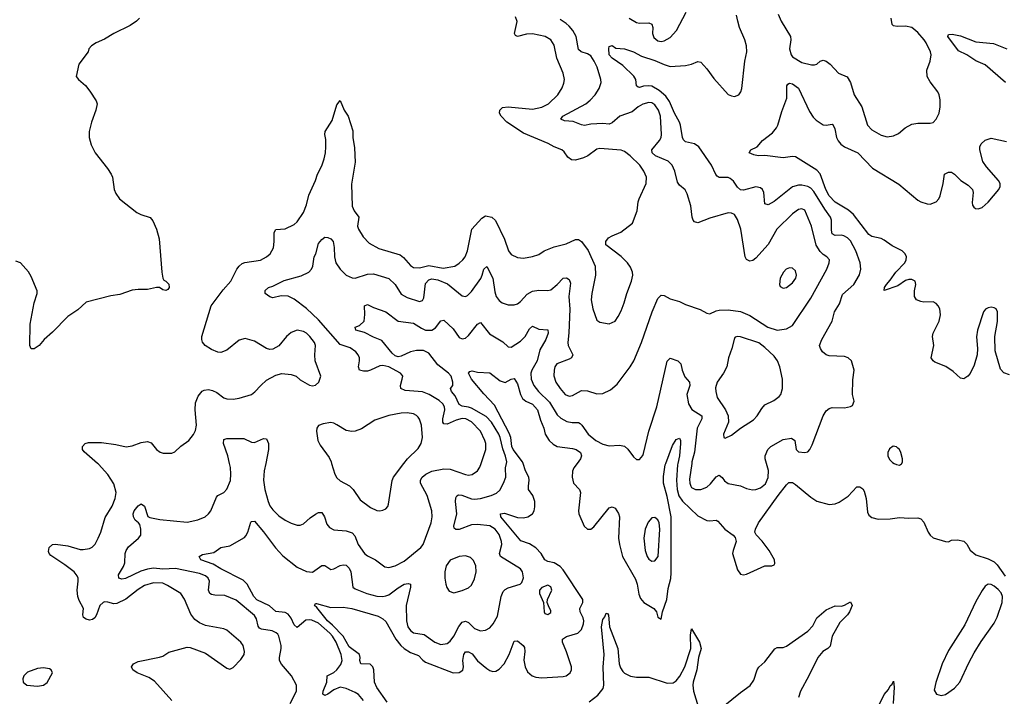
# Model space of a CAD drawing. Header units: inches. Extents: x 1771504 to 1971212, y 471788 to 643615.
# Tile 407 of 587: x 1842634 to 1849076, y 598477 to 602901. Entities that reach past the tile are written whole.
import ezdxf

# ---------------------------------------------------------------- set-up
doc = ezdxf.new("R2010")
doc.units = ezdxf.units.IN
doc.header["$MEASUREMENT"] = 0
doc.layers.add('B8549', color=7, linetype='Continuous')
doc.layers.add('B8640', color=7, linetype='Continuous')

msp = doc.modelspace()

# ---------------------------------------------------------------- linework, layer by layer
at = {"layer": 'B8549', "color": 5}
for points, elevation in [([(1843629.6, 598450), (1843515.9, 598575.9), (1843480.2, 598600.2), (1843403.7, 598630), (1843374.5, 598650), (1843365.1, 598670), (1843379.3, 598690), (1843410, 598703.7), (1843550, 598731.7), (1843570, 598739.5), (1843610, 598765.3), (1843730, 598797.1), (1843750, 598794.9), (1843850, 598758.4), (1843990, 598660.7), (1844010, 598654), (1844030, 598664.9), (1844082, 598718), (1844102, 598750), (1844106, 598770), (1844096, 598810), (1844081.8, 598830), (1843990, 598909.6), (1843970, 598918.7), (1843850, 598938.7), (1843810, 598956.9), (1843779.8, 598979.8), (1843754.4, 599014.4), (1843712.7, 599112.7), (1843688.3, 599148.3), (1843601.8, 599201.8), (1843570, 599215.7), (1843510, 599218.5), (1843450, 599201.6), (1843410, 599176.1), (1843328.8, 599111.2), (1843270, 599082.7), (1843250, 599082.4), (1843210, 599093.3), (1843190, 599094.1), (1843180.3, 599090), (1843158.6, 599070), (1843136.8, 599010), (1843124.9, 598990), (1843110, 598978.2), (1843090, 598975.3), (1843070, 598980.4), (1843052.7, 598992.7), (1843048, 599010), (1843050.9, 599050), (1843022.6, 599102.6), (1843014.3, 599130), (1843010.6, 599170), (1843017.1, 599230), (1843016.2, 599250), (1843010, 599265.1), (1842989.8, 599290), (1842930, 599337.4), (1842838, 599398), (1842827, 599410), (1842823.9, 599423.9), (1842827.6, 599450), (1842849.3, 599470), (1842868.6, 599471.4), (1842950, 599461.2), (1843030, 599437.3), (1843050, 599436.5), (1843090, 599444), (1843107.5, 599452.5), (1843128.5, 599471.5), (1843147.8, 599510), (1843164.7, 599550), (1843193.7, 599646.3), (1843239.6, 599720.4), (1843259.2, 599770), (1843265.6, 599810), (1843250, 599865.1), (1843210, 599926), (1843150, 599995.1), (1843144.2, 600000)], 480), ([(1844403.1, 598430), (1844445.7, 598510), (1844446.3, 598550), (1844411.7, 598611.7), (1844346.8, 598686.8), (1844334.8, 598710), (1844333.1, 598730), (1844345.6, 598790), (1844344.8, 598810), (1844330.7, 598870), (1844322.7, 598882.7), (1844312.8, 598892.8), (1844285.3, 598905.3), (1844215.4, 598915.4), (1844203.2, 598923.2), (1844195.3, 598935.3), (1844183.7, 598983.7), (1844170, 599004.5), (1844050, 599105), (1843975.6, 599135.6), (1843910, 599139.1), (1843890, 599142.5), (1843877.4, 599150), (1843869.1, 599170), (1843875.6, 599230), (1843867.9, 599250), (1843850, 599265), (1843810, 599279.4), (1843653, 599313), (1843570, 599308.5), (1843510, 599314.1), (1843470, 599308.6), (1843425.8, 599294.2), (1843326, 599246), (1843302, 599242), (1843282, 599250), (1843280.7, 599270), (1843313.5, 599326.5), (1843321.8, 599350), (1843324, 599410), (1843329.9, 599430), (1843346.5, 599453.5), (1843412.1, 599510), (1843426.8, 599530), (1843427.4, 599570), (1843419.8, 599599.8), (1843412.1, 599612.1), (1843389.4, 599629.4), (1843379.3, 599650), (1843377.4, 599670), (1843382.5, 599690), (1843410, 599722), (1843430, 599734.4), (1843450, 599720.5), (1843473.1, 599653.1), (1843486.3, 599646.3), (1843552, 599632), (1843730, 599615.9), (1843799.3, 599630), (1843847.6, 599650), (1843870, 599668.9), (1843883.8, 599690), (1843921.2, 599778.8), (1843930, 599790.4), (1843970, 599810.4), (1843989.8, 599830.2), (1844013.1, 599886.9), (1844016.5, 599930), (1844012.7, 599972.7), (1844006.8, 600000)], 460), ([(1844883.5, 598450), (1844850, 598489.7), (1844830, 598502.7), (1844770, 598528.1), (1844730, 598536.8), (1844690, 598519.9), (1844650, 598491.8), (1844630, 598483.1), (1844618, 598490), (1844620.2, 598510), (1844643.4, 598570), (1844646.4, 598610), (1844690, 598632.2), (1844710, 598650.2), (1844735.6, 598684.4), (1844744.4, 598710), (1844736.4, 598750), (1844704.1, 598830), (1844681, 598870), (1844663.3, 598890), (1844590, 598954.8), (1844545, 598975), (1844530, 598977.5), (1844506.3, 598973.7), (1844450, 598927), (1844430, 598945.1), (1844410, 598987.1), (1844390, 599013.6), (1844370, 599025), (1844310.5, 599030.5), (1844269, 599069), (1844186.8, 599106.8), (1844165.5, 599130), (1844123, 599210), (1844096.2, 599236.2), (1843950, 599310.8), (1843900.6, 599340.6), (1843818.4, 599370), (1843809.5, 599390.5), (1843830, 599403), (1843903.5, 599416.5), (1843951.2, 599448.8), (1844010, 599461.3), (1844104.4, 599515.6), (1844114.6, 599525.4), (1844126.9, 599550), (1844145.4, 599614.6), (1844150, 599620.7), (1844170, 599622), (1844230, 599551.6), (1844307.7, 599447.7), (1844355.3, 599395.3), (1844450, 599322.2), (1844510, 599292.4), (1844550, 599289), (1844610, 599333.1), (1844630, 599331.6), (1844670, 599305.7), (1844690, 599310.2), (1844730, 599331.1), (1844750, 599335.9), (1844770, 599334.2), (1844790, 599315.6), (1844801.7, 599290), (1844814.4, 599190), (1844830, 599179.6), (1844904.9, 599150), (1844970, 599131.8), (1845010, 599129.5), (1845030, 599133.1), (1845050, 599141.3), (1845110, 599187.1), (1845150, 599210.1), (1845175.1, 599215.1), (1845190, 599210.4), (1845190.2, 599190), (1845163.7, 599070), (1845164.2, 598970), (1845174.4, 598930), (1845190, 598907.4), (1845210, 598891.5), (1845280.9, 598880.9), (1845350.4, 598830), (1845390, 598815.4), (1845430, 598822.3), (1845450, 598836.5), (1845474.7, 598870), (1845506.5, 598933.5), (1845530, 598962.3), (1845550, 598967.8), (1845570, 598959), (1845610, 598920.7), (1845650, 598905.4), (1845682.7, 598910), (1845710, 598924.9), (1845732.1, 598950), (1845759.9, 599000.1), (1845784.4, 599130), (1845798.3, 599161.7), (1845810, 599174.9), (1845830, 599186), (1845908.7, 599210), (1845919.5, 599220.5), (1845929.5, 599250.5), (1845922.9, 599290), (1845911.6, 599310), (1845780.3, 599390), (1845772.6, 599410), (1845789.3, 599470), (1845786.9, 599490), (1845770, 599535.3), (1845745.8, 599570), (1845710, 599590.9), (1845630, 599600.2), (1845590, 599597.2), (1845508.4, 599568.4), (1845487.1, 599567.1), (1845475.8, 599575.8), (1845474.8, 599590), (1845494.7, 599670), (1845484.5, 599750), (1845486.5, 599773.5), (1845493.2, 599786.8), (1845505.9, 599794.1), (1845527, 599793), (1845590, 599768.3), (1845610, 599765), (1845650, 599770.1), (1845719.5, 599790), (1845754.6, 599805.4), (1845775.3, 599824.7), (1845800.2, 599870), (1845814.2, 599910), (1845812.3, 599970), (1845818.3, 600000)], 440), ([(1844244.3, 600000), (1844234.1, 599950), (1844229.4, 599890), (1844237.6, 599830), (1844259.8, 599750), (1844270, 599722.6), (1844290, 599695.6), (1844330, 599657.6), (1844370, 599628.5), (1844410, 599608.5), (1844450, 599595.5), (1844470, 599596.3), (1844490, 599604.9), (1844535.2, 599644.8), (1844570, 599668.5), (1844590, 599678.4), (1844610, 599679.3), (1844628.7, 599650), (1844643, 599603), (1844660.8, 599580.8), (1844690, 599564.9), (1844770, 599559.7), (1844810, 599545.2), (1844826.3, 599526.3), (1844848.2, 599470), (1844890, 599410.3), (1844910, 599395.8), (1844963.1, 599370), (1845024, 599324), (1845050, 599318.2), (1845090, 599329.3), (1845150, 599360.6), (1845258.5, 599450), (1845272.8, 599470), (1845326.8, 599610), (1845333.6, 599650), (1845330.8, 599690), (1845300.4, 599790), (1845257.1, 599870), (1845257.1, 599890), (1845268, 599910), (1845292.3, 599930), (1845330, 599948.8), (1845410, 599963.3), (1845450, 599961.2), (1845550, 599926.2), (1845570, 599923.2), (1845593.4, 599926.6), (1845628.5, 599950), (1845645.3, 599974.7), (1845653.7, 600000)], 460), ([(1845038.3, 598438.3), (1844970, 598534.6), (1844954.9, 598570), (1844951.2, 598650), (1844945.6, 598670), (1844926.6, 598686.6), (1844865.4, 598690), (1844859.1, 598710), (1844861.7, 598730), (1844856.3, 598750), (1844790, 598800.8), (1844750.2, 598870.2), (1844681.8, 598941.8), (1844648.6, 598970), (1844578, 599058), (1844562.9, 599070), (1844570, 599082.8), (1844576.5, 599083.5), (1844670, 599058), (1844750, 599058.9), (1844808, 599052), (1844980.4, 599000.4), (1845010, 598983.7), (1845030, 598964.9), (1845095.5, 598850), (1845127.8, 598810), (1845150, 598790.1), (1845190, 598764), (1845242.7, 598742.7), (1845272.2, 598712.2), (1845290, 598700.7), (1845470, 598630.9), (1845510, 598632.2), (1845532.9, 598647.1), (1845536.8, 598670), (1845533.1, 598710), (1845539.5, 598750), (1845550, 598766.7), (1845570, 598768.6), (1845595, 598755), (1845629.7, 598709.7), (1845690, 598659), (1845710, 598645.8), (1845730, 598639.7), (1845750, 598642.2), (1845770, 598653.2), (1845804.2, 598690), (1845836.5, 598750), (1845870, 598838), (1845890, 598839.5), (1845928.9, 598810), (1845936.6, 598796.6), (1845938.5, 598770), (1845932.9, 598712.9), (1845941.6, 598670), (1845956.7, 598636.7), (1845986.7, 598610), (1846010, 598601.4), (1846050, 598597), (1846190, 598606.8), (1846210, 598611.3), (1846235.4, 598630), (1846244.5, 598650), (1846243.2, 598670), (1846212, 598768), (1846185.7, 598830), (1846184.7, 598850), (1846212.1, 598867.9), (1846284.8, 598890), (1846310, 598913.4), (1846323.1, 598950), (1846324.4, 598970), (1846319.7, 598990), (1846300.2, 599030), (1846299.5, 599050), (1846318.8, 599090), (1846317.7, 599110), (1846190, 599302.8), (1846170, 599324.8), (1846130, 599349.5), (1846090, 599358.5), (1846070, 599368.6), (1846046.5, 599410), (1846010, 599447.9), (1845970, 599473.5), (1845913.2, 599493.2), (1845782.4, 599650), (1845779.3, 599670), (1845806.7, 599673.3), (1845890, 599646), (1845930, 599643.7), (1845959.5, 599650), (1845988.2, 599670), (1845999.3, 599690), (1846005, 599715), (1846005, 599750), (1845991.6, 599790), (1845964, 599830), (1845962.3, 599850), (1845968.2, 599890), (1845965.4, 599910), (1845944.3, 599950), (1845927.2, 600000)], 420), ([(1844675.2, 600000), (1844696.5, 599930), (1844710, 599904.4), (1844730, 599884.9), (1844793, 599853), (1844814.9, 599830), (1844861.2, 599761.2), (1844930, 599710.3), (1844970, 599692.4), (1844989.5, 599690.5), (1845010, 599693.4), (1845030, 599702.8), (1845043.2, 599716.8), (1845047.5, 599732.5), (1845071.6, 599888.4), (1845079.3, 599910), (1845147.9, 600000)], 480), ([(1846280.9, 600000), (1846259.3, 599970), (1846250.8, 599949.2), (1846248.9, 599910), (1846257.8, 599870), (1846295.9, 599830), (1846303.2, 599810), (1846289.6, 599690), (1846293.2, 599670), (1846326.2, 599590), (1846350, 599569.2), (1846370, 599569.2), (1846390, 599583.9), (1846490, 599709.1), (1846510, 599715.2), (1846530, 599706.3), (1846551.8, 599671.8), (1846557.4, 599650), (1846552, 599510), (1846557.5, 599470), (1846578.9, 599390), (1846662.8, 599242.8), (1846673.5, 599210), (1846684.1, 599144.1), (1846695.4, 599115.4), (1846717.7, 599090), (1846783.7, 599050), (1846800.5, 599030), (1846810, 598994), (1846830, 598982), (1846838.7, 599030), (1846868.3, 599110), (1846877.3, 599182.7), (1846893.6, 599246.4), (1846895.5, 599284.5), (1846895.5, 599650), (1846870, 599783.5), (1846846, 599870), (1846845.6, 599914.4), (1846856.5, 599990), (1846860.3, 600000)], 420), ([(1846940, 600000), (1846938, 599990), (1846930.1, 599890.1), (1846936.4, 599830), (1846947.1, 599787.1), (1846970, 599753.3), (1847070, 599656.9), (1847130, 599625.3), (1847150, 599623.1), (1847190, 599628.5), (1847201.8, 599621.8), (1847247.7, 599570), (1847301.3, 599530), (1847314.4, 599514.4), (1847321.7, 599490), (1847300.8, 599430), (1847298.5, 599410), (1847330, 599304.7), (1847350, 599274.8), (1847370, 599270.6), (1847390, 599276.4), (1847510, 599329), (1847555.3, 599330), (1847570, 599335.5), (1847575.5, 599344.5), (1847572.2, 599370), (1847538.4, 599430), (1847492.2, 599492.2), (1847452.6, 599532.6), (1847444.7, 599550), (1847447.2, 599570), (1847468.3, 599611.7), (1847595.8, 599790), (1847650, 599860.5), (1847665.5, 599874.5), (1847690, 599874.9), (1847710, 599862.3), (1847810, 599778.8), (1847850, 599752.3), (1847930, 599730.2), (1847970, 599734.7), (1847994.4, 599745.6), (1848053.8, 599786.2), (1848110, 599846.4), (1848130, 599847), (1848150, 599834.4), (1848158.4, 599818.4), (1848171, 599770), (1848181.7, 599681.7), (1848190, 599661.6), (1848210, 599645.3), (1848250, 599634.9), (1848330, 599637.6), (1848390, 599646), (1848450, 599641.6), (1848510, 599643.8), (1848530, 599636.3), (1848550, 599614.8), (1848577, 599550), (1848590, 599530.5), (1848610, 599512.7), (1848691.4, 599488.6), (1848710, 599487), (1848730, 599497.3), (1848770, 599500.7), (1848810, 599491.3), (1848830, 599471.3), (1848853, 599433), (1848890, 599401), (1848970, 599376.3), (1849010, 599355.5), (1849030, 599337.1), (1849081.5, 599261.5)], 420), ([(1847030.5, 600000), (1847016.2, 599896.2), (1847017.6, 599870), (1847024.7, 599850), (1847030, 599842.7), (1847056, 599830), (1847090, 599828.6), (1847130, 599844.1), (1847154.4, 599865.6), (1847190, 599912), (1847210, 599922.4), (1847230, 599908.2), (1847245.3, 599885.3), (1847270, 599868.7), (1847350, 599853.4), (1847390, 599836.5), (1847427.7, 599827.7), (1847450, 599828.9), (1847479.6, 599840.4), (1847513.2, 599866.8), (1847531.9, 599908.1), (1847532.8, 599952.8), (1847519.6, 600000)], 440), ([(1848354.9, 600000), (1848370, 599992.2), (1848390, 599988.5), (1848402.9, 599997.1), (1848404.3, 600000)], 440), ([(1847235.4, 598410), (1847350, 598502), (1847413.5, 598546.5), (1847437.2, 598582.8), (1847459.8, 598650), (1847470, 598666.7), (1847510, 598703.1), (1847573.7, 598786.3), (1847590, 598795.2), (1847630, 598796.9), (1847650, 598805.4), (1847790, 598903.2), (1847823.1, 598936.9), (1847850, 598989), (1847910, 599043), (1847970, 599068.5), (1848010, 599067.2), (1848030, 599072), (1848070, 599094.4), (1848081.1, 599070), (1848062.7, 599030), (1848050.4, 599009.6), (1848000.2, 598959.8), (1847949.6, 598870), (1847935.5, 598804.5), (1847921.3, 598790), (1847888.7, 598770), (1847855.3, 598730), (1847797.2, 598610), (1847742.4, 598510), (1847729.1, 598470)], 380), ([(1846358.8, 598441.2), (1846415.7, 598484.3), (1846451.2, 598528.8), (1846456.6, 598550), (1846451.8, 598668.2), (1846457.9, 598750), (1846440.9, 598930), (1846450, 598979.5), (1846463.1, 598996.9), (1846470, 599021), (1846478.8, 599018.8), (1846486.8, 599006.8), (1846493.2, 598930), (1846547.5, 598790), (1846556.9, 598690), (1846564, 598664), (1846579.3, 598639.3), (1846590, 598628.3), (1846630, 598608.2), (1846670, 598602.2), (1846750, 598602.6), (1846870, 598561.7), (1846910, 598564), (1846930, 598577.3), (1846952.5, 598607.5), (1846986.4, 598670), (1847025.8, 598790), (1847023.7, 598876.3), (1847030, 598917.3), (1847082.5, 598830), (1847092.1, 598790), (1847076.1, 598730), (1847064.5, 598650), (1847040.1, 598570), (1847037.7, 598550), (1847043, 598510), (1847072.3, 598410)], 380), ([(1848230, 598369.1), (1848290, 598487.7), (1848318.8, 598521.2), (1848330, 598545.5), (1848343, 598557), (1848350, 598576), (1848355.8, 598535.8), (1848349.5, 598430)], 380)]:
    msp.add_lwpolyline(points, dxfattribs=dict(at, elevation=elevation))
for points, elevation in [([(1846790, 599645.6), (1846770, 599643.6), (1846745.4, 599614.6), (1846726.5, 599570), (1846717.4, 599510), (1846725.6, 599430), (1846739.6, 599390), (1846750, 599374.4), (1846770, 599361.1), (1846790, 599362), (1846811.4, 599390), (1846822.4, 599570), (1846818, 599610), (1846810, 599629.6)], 440), ([(1845550, 599395.8), (1845510, 599391.3), (1845450, 599366.6), (1845424.4, 599330), (1845416.4, 599290), (1845414.9, 599250), (1845422, 599210), (1845428.6, 599188.6), (1845444.9, 599164.9), (1845474, 599154), (1845530, 599168.4), (1845570, 599186.7), (1845590, 599203.8), (1845610, 599244), (1845619.8, 599290), (1845618.2, 599330), (1845604.1, 599364.1), (1845584.2, 599384.2)], 460), ([(1846090, 599202.7), (1846050, 599189), (1846034.8, 599170), (1846034.8, 599150), (1846062, 599090), (1846064.9, 599030), (1846070, 599018), (1846090, 599011), (1846110, 599024.7), (1846110, 599038), (1846097.5, 599057.5), (1846086, 599090), (1846088, 599110), (1846115.1, 599170), (1846110, 599193.2)], 440), ([(1848970, 599209.5), (1848950, 599198), (1848930, 599167.6), (1848890, 599096.3), (1848816.9, 598943.1), (1848710, 598775.8), (1848669.3, 598690), (1848627.2, 598567.2), (1848616.4, 598516.4), (1848631, 598490), (1848663.1, 598483.1), (1848690, 598487.7), (1848749.7, 598530), (1848785.3, 598570), (1848843.3, 598696.7), (1848878.7, 598761.3), (1848924.9, 598835.1), (1849010, 598955.6), (1849030, 598993.7), (1849062.6, 599090), (1849064.5, 599130), (1849054.4, 599154.4), (1849035.8, 599175.8), (1849010, 599197.6), (1848990, 599207.3)], 420), ([(1842790, 598663), (1842750, 598659.7), (1842685.3, 598634.7), (1842660.7, 598610), (1842654, 598590), (1842657.3, 598570), (1842681, 598550), (1842750, 598542.8), (1842790, 598549.1), (1842813.8, 598566.2), (1842849.6, 598630), (1842840.9, 598650), (1842830, 598656.9)], 520)]:
    msp.add_lwpolyline(points, close=True, dxfattribs=dict(at, elevation=elevation))
at = {"layer": 'B8640', "color": 5}
for points, elevation in [([(1843417.3, 602910), (1843399.1, 602890), (1843356.7, 602863.3), (1843249.4, 602810.6), (1843190, 602774), (1843134.8, 602750), (1843104.9, 602730), (1843087.7, 602710), (1843082, 602690), (1843021.6, 602610), (1843004.9, 602530), (1843018.8, 602510), (1843064, 602470), (1843092.8, 602432.8), (1843134.8, 602370), (1843140.7, 602350), (1843133, 602310), (1843103.8, 602230), (1843088, 602170), (1843088.2, 602130), (1843101.7, 602081.7), (1843127.7, 602030), (1843208.7, 601928.7), (1843233, 601890), (1843240.5, 601870), (1843253, 601790), (1843263.7, 601763.7), (1843287.7, 601730), (1843399.9, 601639.9), (1843426.2, 601626.2), (1843487.7, 601607.7), (1843506, 601586), (1843530, 601531), (1843547.7, 601467.7), (1843563.8, 601250), (1843570.6, 601210.6), (1843576.9, 601196.9), (1843591.3, 601190), (1843610, 601171.3), (1843611.3, 601150), (1843603.6, 601136.4), (1843590, 601129.2), (1843570, 601135.3), (1843549, 601149), (1843530, 601149.2), (1843470, 601135.6), (1843410, 601137), (1843370, 601132.7), (1843290, 601103.7), (1843230, 601095.1), (1843070, 601053.6), (1843015.3, 601004.7), (1842950, 600959.6), (1842850, 600857), (1842794.8, 600810), (1842761, 600770), (1842730, 600749), (1842710, 600748.7), (1842701.2, 600770), (1842703.1, 600910), (1842729.5, 601050), (1842747.8, 601110), (1842747.7, 601127.7), (1842710, 601222), (1842692.8, 601252.8), (1842639, 601310), (1842610, 601322.7)], 480), ([(1843144.2, 600000), (1843055.3, 600075.3), (1843046, 600090), (1843045.2, 600110), (1843062, 600130), (1843084.4, 600135.6), (1843170, 600135.8), (1843263.2, 600123.2), (1843330, 600107.2), (1843370, 600113.7), (1843430, 600137), (1843470, 600143), (1843494.2, 600134.2), (1843530, 600090.8), (1843553.2, 600073.2), (1843572.9, 600067.1), (1843630, 600066.8), (1843650, 600074.8), (1843688.2, 600111.8), (1843740.9, 600150), (1843772.3, 600187.7), (1843784.8, 600215.2), (1843790.7, 600249.3), (1843781.5, 600350), (1843784.7, 600395.3), (1843801.4, 600438.6), (1843828.8, 600471.2), (1843842, 600478), (1843870, 600482.6), (1843896.5, 600476.5), (1843923.9, 600463.9), (1843970, 600428), (1843990, 600421.6), (1844030, 600420.3), (1844070, 600425.7), (1844150, 600450.4), (1844173.4, 600466.6), (1844211.8, 600510), (1844250, 600544.4), (1844310, 600575.5), (1844350, 600587.3), (1844410, 600581), (1844442, 600570), (1844470, 600546.8), (1844530, 600510.8), (1844550, 600506.8), (1844570, 600510.8), (1844592.3, 600530), (1844603.7, 600570), (1844567.6, 600670), (1844564.7, 600710), (1844569.7, 600770), (1844562.6, 600790), (1844532.6, 600830), (1844510, 600851.1), (1844490, 600862.6), (1844450, 600869.7), (1844410, 600856.2), (1844380.5, 600830), (1844330, 600769.2), (1844290, 600746), (1844270, 600744.5), (1844250, 600751.8), (1844170, 600798.7), (1844110, 600817), (1844070, 600806), (1843990, 600739.3), (1843950, 600723.7), (1843930, 600727), (1843890, 600743.6), (1843847, 600770), (1843831.3, 600791.3), (1843825.6, 600810), (1843826, 600830), (1843887.6, 601030), (1843964.6, 601135.4), (1844015.8, 601190), (1844055.3, 601270), (1844069.8, 601290), (1844090, 601306), (1844107.2, 601312.8), (1844210, 601329.1), (1844250, 601350.3), (1844272.8, 601370), (1844294.8, 601410), (1844299.8, 601450), (1844298.9, 601510), (1844310, 601528), (1844370, 601533.8), (1844430, 601560.9), (1844450, 601578.9), (1844490, 601639.6), (1844509.9, 601690), (1844526.5, 601753.5), (1844570, 601848.8), (1844583, 601890), (1844610, 601944.2), (1844626.3, 601990), (1844634.9, 602030), (1844637.3, 602070), (1844636.8, 602116.8), (1844631.2, 602150), (1844633.6, 602170), (1844679.1, 602240.9), (1844710, 602344), (1844730, 602371.3), (1844756.1, 602310), (1844783.1, 602270), (1844814.8, 602174.8), (1844813.2, 602130), (1844823.8, 602063.8), (1844830.1, 601970), (1844804.8, 601824.8), (1844810, 601681), (1844822, 601650), (1844853.4, 601610), (1844845.2, 601550), (1844850.3, 601530), (1844882, 601482), (1844919.7, 601439.7), (1844984.3, 601404.3), (1845123.2, 601363.2), (1845145.9, 601345.9), (1845190, 601293.4), (1845210, 601281.5), (1845250, 601279.3), (1845310, 601292.5), (1845404.1, 601275.9), (1845480.7, 601290), (1845510, 601308), (1845533.6, 601330), (1845547.9, 601350), (1845563.5, 601390), (1845592.1, 601530), (1845657.7, 601602.3), (1845682.5, 601617.5), (1845722, 601610), (1845747.9, 601587.9), (1845805.1, 601465.1), (1845833.1, 601390), (1845850, 601366.4), (1845890, 601346.4), (1845930, 601342.4), (1845990, 601352.4), (1846030, 601366), (1846066, 601390), (1846130, 601416.1), (1846210, 601435.6), (1846270, 601464.4), (1846290, 601463), (1846310.3, 601450.3), (1846352.4, 601392.4), (1846398.5, 601290), (1846400.7, 601230), (1846376.5, 601110), (1846372.6, 601070), (1846383.1, 601010), (1846410, 600936), (1846430, 600922), (1846490, 600912.4), (1846529.3, 600930), (1846550, 600959.1), (1846570, 600997.3), (1846589.7, 601050), (1846605.4, 601110), (1846636.4, 601190), (1846644.8, 601230), (1846643.1, 601250), (1846630, 601282), (1846609.7, 601310), (1846570, 601351.3), (1846469.7, 601429.7), (1846469.3, 601450), (1846486.6, 601473.4), (1846510, 601488.2), (1846567.6, 601512.4), (1846643.7, 601570), (1846673.3, 601650), (1846679.7, 601710), (1846686, 601730), (1846733.3, 601830), (1846734, 601870), (1846718.3, 601910), (1846692.3, 601950), (1846628.5, 602010), (1846590, 602039.3), (1846570, 602048.6), (1846430, 602058.5), (1846410, 602055.1), (1846350.3, 602010), (1846323.3, 601996.7), (1846270, 601982.2), (1846245.1, 601985.1), (1846221.2, 602001.2), (1846196.8, 602036.8), (1846180.9, 602050), (1846130, 602069.7), (1846091.9, 602091.9), (1845930, 602158.5), (1845821.5, 602230), (1845784.8, 602270), (1845773.6, 602290), (1845774.5, 602310), (1845793, 602327), (1845829.8, 602330.2), (1845990, 602315.3), (1846050, 602327.9), (1846093.8, 602350), (1846154.8, 602410), (1846184.2, 602455.8), (1846194.9, 602485.1), (1846197.8, 602510), (1846189.8, 602550), (1846148.7, 602650), (1846130, 602734.5), (1846110, 602769.7), (1846071.6, 602791.6), (1845990, 602808.8), (1845950, 602806.2), (1845890, 602789.8), (1845877.7, 602797.7), (1845872.3, 602810), (1845888.2, 602888.2), (1845878.9, 602918.9)], 480), ([(1847519.6, 600000), (1847511.1, 600030), (1847511.1, 600050), (1847528.3, 600090), (1847547.8, 600110), (1847630, 600155.8), (1847684, 600164), (1847706, 600150), (1847714.8, 600090), (1847730, 600074.8), (1847770, 600070.8), (1847790, 600076), (1847804, 600090), (1847818.9, 600121.1), (1847890, 600311), (1847910, 600344), (1847930, 600359.1), (1847950, 600364.9), (1848030, 600362.8), (1848069.2, 600370.8), (1848082, 600378), (1848094, 600406), (1848082.7, 600450), (1848085.6, 600545.6), (1848092.7, 600610), (1848076, 600670), (1848054, 600690), (1848030, 600698), (1847930, 600702), (1847910, 600709.5), (1847886, 600730), (1847872.7, 600750), (1847867.3, 600770), (1847881.6, 600810), (1847949.6, 600930), (1847965.1, 600990), (1847997.4, 601042.6), (1848016.4, 601103.6), (1848090.7, 601169.3), (1848127.4, 601232.6), (1848136.5, 601270), (1848133.5, 601310), (1848105.4, 601390), (1848070, 601453.7), (1848050, 601474), (1848026.7, 601486.7), (1848010, 601491.6), (1847969.9, 601489.9), (1847950, 601499.7), (1847944.8, 601524.8), (1847945.7, 601590), (1847938.3, 601610), (1847900.8, 601660.8), (1847830, 601777), (1847810, 601799.2), (1847790.7, 601810.7), (1847750, 601819.6), (1847730, 601819), (1847690, 601807.1), (1847570, 601711.6), (1847529.8, 601689.8), (1847510, 601696), (1847501.6, 601770), (1847493.3, 601790), (1847480.5, 601800.5), (1847450, 601808.9), (1847370, 601785), (1847350, 601788.2), (1847330, 601806.2), (1847304, 601844), (1847282.2, 601862.2), (1847268.8, 601868.8), (1847210, 601869.8), (1847198.2, 601878.2), (1847188.6, 601888.6), (1847159.4, 601950), (1847077.3, 602070), (1847050, 602089.8), (1846990, 602102.6), (1846976.2, 602116.2), (1846969.9, 602129.9), (1846958.1, 602210), (1846951.1, 602230), (1846917.7, 602290), (1846885.5, 602365.5), (1846861.2, 602401.2), (1846817.6, 602437.6), (1846770, 602465), (1846750, 602468.9), (1846714.6, 602465.4), (1846690, 602457.7), (1846680.1, 602460.1), (1846670, 602469), (1846666.2, 602510), (1846652, 602532), (1846580.2, 602600.2), (1846510, 602649), (1846490, 602669.8), (1846487.6, 602712.4), (1846490, 602724.7), (1846510, 602731), (1846534.4, 602714.4), (1846590, 602710.5), (1846650, 602690.4), (1846703.1, 602663.1), (1846790, 602634.4), (1846850, 602606.8), (1846890, 602594), (1846990, 602600.9), (1847030, 602610.3), (1847070, 602626.4), (1847090, 602623), (1847130, 602579.3), (1847176.2, 602516.2), (1847270, 602412.4), (1847290, 602402), (1847310, 602399.5), (1847339.3, 602410), (1847351.3, 602428.7), (1847357.6, 602450), (1847379, 602630), (1847390.8, 602690), (1847389.8, 602730), (1847378.7, 602770), (1847343.7, 602850), (1847331.7, 602891.7), (1847324.3, 602930)], 440), ([(1846620.9, 602910), (1846670, 602882.6), (1846690, 602878.5), (1846750, 602880.7), (1846770, 602870.3), (1846775.4, 602850), (1846773.8, 602810), (1846783.4, 602783.4), (1846810, 602763.2), (1846830, 602758.8), (1846850, 602761.6), (1846890, 602783.2), (1846930.5, 602829.5), (1846995.1, 602950)], 460), ([(1847595.8, 602935.8), (1847615.3, 602890), (1847676.9, 602790), (1847679.3, 602770), (1847671.1, 602710), (1847681.2, 602670), (1847690, 602658.3), (1847750, 602621.1), (1847814.3, 602605.7), (1847834.9, 602605.1), (1847849.7, 602610.3), (1847870, 602630.5), (1847890, 602636.4), (1847910, 602628.7), (1847937, 602610), (1847990, 602552), (1848047.1, 602527.1), (1848070.3, 602490), (1848093.4, 602410), (1848144.2, 602330), (1848181.3, 602210), (1848210, 602181.2), (1848270, 602145.5), (1848310, 602135.6), (1848350, 602142), (1848382.5, 602157.5), (1848426.3, 602193.7), (1848470, 602218.5), (1848510, 602224.7), (1848590, 602223.6), (1848610, 602229.1), (1848630.7, 602249.3), (1848648.7, 602290), (1848656.8, 602330), (1848656.6, 602376.6), (1848649.8, 602409.8), (1848640.5, 602430), (1848590, 602493.3), (1848572, 602530), (1848569.8, 602570), (1848590.9, 602630), (1848597.3, 602670), (1848592.4, 602690), (1848564.1, 602750), (1848552.4, 602770), (1848510, 602817.1), (1848470, 602848.9), (1848430, 602858.6), (1848375.5, 602855.5), (1848350, 602860.5), (1848342.7, 602870), (1848335.7, 602910)], 440), ([(1845653.7, 600000), (1845683.4, 600090), (1845683.4, 600130), (1845678, 600150), (1845650, 600209.7), (1845590, 600270.5), (1845554, 600290), (1845530, 600293), (1845490, 600282.3), (1845430, 600255.4), (1845410, 600258.4), (1845402.6, 600270), (1845402.1, 600290), (1845415, 600350), (1845413.7, 600370), (1845403.1, 600390), (1845378.7, 600410), (1845312.8, 600450), (1845270, 600468.1), (1845157.1, 600477.1), (1845128.3, 600488.3), (1845124.6, 600510), (1845137.4, 600550), (1845139.8, 600570), (1845136.5, 600576.5), (1845125.4, 600590), (1845050, 600631.6), (1845010, 600639.9), (1844990, 600636.5), (1844930, 600608.2), (1844910, 600603.7), (1844882.6, 600602.6), (1844858.4, 600610), (1844851, 600630), (1844857.8, 600670), (1844856.4, 600690), (1844849.7, 600710), (1844833.7, 600730), (1844795.4, 600755.4), (1844730, 600776.1), (1844590, 600939.1), (1844510, 601013.1), (1844430, 601073.4), (1844390, 601092.7), (1844345.8, 601094.2), (1844290, 601082.3), (1844270, 601088), (1844240.9, 601110), (1844239.5, 601130), (1844262.7, 601150), (1844290, 601159), (1844363.8, 601196.2), (1844475.1, 601224.9), (1844525.1, 601250), (1844543, 601270), (1844552.8, 601290), (1844560.5, 601350), (1844571, 601370), (1844590, 601437.3), (1844610, 601462.8), (1844630, 601478.8), (1844650, 601477.3), (1844670, 601468), (1844684.4, 601450), (1844691.9, 601411.9), (1844693.7, 601350), (1844703.5, 601310), (1844730, 601269.2), (1844770, 601230.2), (1844810, 601212.2), (1844830, 601211.2), (1844910, 601236.4), (1844950, 601239.3), (1845049.4, 601209.4), (1845090.2, 601170), (1845130, 601106.5), (1845170, 601084.2), (1845250, 601057.4), (1845270, 601064.4), (1845278.8, 601081.2), (1845290, 601175.2), (1845310, 601198.8), (1845330, 601205.8), (1845370, 601199), (1845433.1, 601173.1), (1845530, 601094.6), (1845550, 601090.3), (1845563.5, 601096.5), (1845590, 601123.7), (1845650.5, 601209.5), (1845660.3, 601230), (1845670, 601270.5), (1845690, 601286), (1845730.1, 601210), (1845741.9, 601121.9), (1845750.9, 601090.9), (1845770, 601065.7), (1845790, 601050.3), (1845830, 601037.4), (1845870, 601036), (1845890, 601042.3), (1845910, 601057.7), (1845954.4, 601105.6), (1845990, 601126.4), (1846030, 601133), (1846090, 601129.3), (1846110, 601135), (1846150.4, 601169.6), (1846189, 601211), (1846212.5, 601212.5), (1846230, 601202.4), (1846237, 601177), (1846227.3, 601090), (1846232.9, 601007.1), (1846227.2, 600852.8), (1846220.2, 600790), (1846222.3, 600770), (1846252.9, 600710), (1846244.2, 600690), (1846230, 600680.3), (1846148.9, 600650), (1846135.8, 600630), (1846130.2, 600610), (1846128.6, 600571.4), (1846141, 600530), (1846169.3, 600490), (1846203.2, 600450), (1846230, 600438.8), (1846250, 600443.9), (1846310, 600476.9), (1846350, 600474.6), (1846410, 600454.9), (1846450, 600456), (1846500, 600480), (1846542.8, 600517.2), (1846628.4, 600630), (1846652.4, 600670), (1846703.1, 600790), (1846770.9, 600990), (1846810, 601077.3), (1846830, 601100.5), (1846850, 601097.1), (1846890, 601074.9), (1846950, 601058), (1846990, 601038), (1847085.5, 601005.5), (1847130, 600981), (1847150, 600978), (1847190, 600998), (1847210, 601001), (1847270, 601002.8), (1847350, 600992.7), (1847410, 600967.2), (1847529.5, 600889.5), (1847590, 600871.1), (1847650, 600879.6), (1847690, 600902), (1847810, 601079.6), (1847913.8, 601270), (1847929.7, 601310), (1847931.1, 601330), (1847914, 601350), (1847890, 601365.1), (1847870, 601384.8), (1847845.6, 601425.6), (1847813.4, 601550), (1847770, 601654.3), (1847750, 601664.8), (1847730, 601660.4), (1847690, 601631.1), (1847588.1, 601530), (1847530.1, 601429.9), (1847450, 601341.1), (1847430, 601325.7), (1847410, 601321.1), (1847390, 601331.8), (1847379.8, 601350), (1847353, 601530), (1847330, 601595.1), (1847310, 601627.3), (1847290, 601636.3), (1847270, 601638), (1847150, 601602.6), (1847070, 601571.5), (1847050, 601578.4), (1847040.5, 601590), (1847034, 601610), (1847024.4, 601684.4), (1847002, 601762), (1846988.2, 601788.2), (1846950, 601819.5), (1846937.5, 601837.5), (1846919.8, 601910), (1846901.8, 601950), (1846876.4, 601976.4), (1846794.8, 602010), (1846772, 602030), (1846769.8, 602050), (1846819.8, 602110), (1846829.8, 602130), (1846832.2, 602150), (1846825.8, 602270), (1846814, 602310), (1846790, 602343.5), (1846770, 602356.3), (1846750, 602359.5), (1846710, 602347.7), (1846680.7, 602330), (1846642.2, 602297.8), (1846560.8, 602270), (1846510, 602226.4), (1846490, 602217.4), (1846450, 602220.9), (1846370, 602216.5), (1846330, 602209.8), (1846310, 602212.9), (1846254.5, 602234.5), (1846199.4, 602239.4), (1846175.1, 602250), (1846188, 602270), (1846337.3, 602350), (1846366.3, 602373.7), (1846399.8, 602410), (1846426, 602450), (1846438, 602490), (1846436.4, 602510), (1846412.4, 602590), (1846393.2, 602630), (1846370, 602663.5), (1846350, 602677.8), (1846307.3, 602690), (1846290, 602705.6), (1846274.9, 602790), (1846252.5, 602830), (1846230, 602857.7), (1846210, 602876.1), (1846170, 602900.8)], 460), ([(1849083.5, 602490), (1848950, 602605.6), (1848890, 602632.2), (1848830, 602670.7), (1848776.5, 602696.5), (1848706.9, 602790), (1848710, 602804.7), (1848733.8, 602806.2), (1848790, 602794.2), (1848890, 602756.3), (1849005.1, 602745.1), (1849091.3, 602710)], 420), ([(1849110, 600579.7), (1849071.9, 600591.9), (1849050, 600616), (1849015.1, 600735.1), (1849013.3, 600830), (1849031.6, 600928.4), (1849031.6, 600991.6), (1849022, 601010), (1849010, 601016.9), (1848990, 601020.4), (1848970, 601016.9), (1848951.7, 601008.3), (1848940.3, 600990), (1848900.7, 600870), (1848893, 600827), (1848899.6, 600750), (1848898, 600710), (1848879.1, 600640.9), (1848852.9, 600587.1), (1848837.3, 600570), (1848810, 600552.7), (1848790, 600556), (1848741, 600601), (1848693, 600633), (1848620.9, 600660.9), (1848609.3, 600669.3), (1848598, 600690), (1848614, 600770), (1848606.3, 600830), (1848609.7, 600850), (1848649.8, 600930), (1848657.2, 600970), (1848654.5, 601010), (1848643.6, 601030), (1848630, 601045.1), (1848610, 601055.6), (1848550, 601054.3), (1848530, 601057.4), (1848502, 601070), (1848487.8, 601090), (1848487.9, 601127.9), (1848495.8, 601170), (1848491.5, 601190), (1848470, 601201), (1848450, 601201.5), (1848430, 601195.3), (1848379.7, 601160.3), (1848289.8, 601129.8), (1848291.6, 601150), (1848305, 601170), (1848330, 601197.2), (1848366.5, 601250), (1848425.8, 601310), (1848434.5, 601330), (1848434.9, 601350), (1848427.2, 601370), (1848406.4, 601390), (1848342.8, 601422.8), (1848290, 601458.8), (1848270, 601469.1), (1848210, 601482.2), (1848190, 601496), (1848090, 601626.6), (1848056.2, 601656.2), (1847970, 601708.1), (1847930, 601748.6), (1847909.1, 601790), (1847871.8, 601891.8), (1847850, 601917.8), (1847710, 602002.9), (1847690, 602005.6), (1847630, 601996.4), (1847510, 602011.8), (1847466, 602010), (1847436.6, 602016.6), (1847406, 602030), (1847418, 602050), (1847459, 602070), (1847494, 602110), (1847558.9, 602161.1), (1847586.3, 602193.7), (1847595.1, 602210), (1847620.1, 602299.9), (1847651.9, 602388.1), (1847652.7, 602467.3), (1847660.2, 602479.8), (1847670, 602486), (1847690, 602480.5), (1847730, 602452.2), (1847800.2, 602300.2), (1847824.4, 602264.4), (1847844.4, 602244.4), (1847890, 602213.5), (1847910, 602211), (1847950, 602217.6), (1847954.4, 602214.4), (1847966.6, 602186.6), (1847978.4, 602130), (1847988.6, 602108.6), (1848006.6, 602086.6), (1848030, 602070.1), (1848117.7, 602030), (1848214, 601930), (1848385.1, 601825.1), (1848510, 601721.7), (1848530, 601709), (1848570, 601695.8), (1848590, 601694.4), (1848630, 601710.6), (1848647, 601730), (1848655.6, 601750), (1848676.2, 601830), (1848685.2, 601890), (1848710, 601902.8), (1848730, 601902.8), (1848750.5, 601890.5), (1848791, 601850), (1848838.7, 601818.7), (1848867.3, 601790), (1848873, 601770), (1848865.8, 601705.8), (1848868.2, 601688.2), (1848875.5, 601675.5), (1848886.2, 601666.2), (1848904.1, 601664.1), (1848930, 601672.7), (1848970, 601708.2), (1849040.7, 601790), (1849049.5, 601810), (1849049.5, 601829.5), (1849037, 601850), (1848958.3, 601938.3), (1848934.2, 601974.2), (1848915.6, 602050), (1848916.2, 602070), (1848923.7, 602090), (1848950, 602114), (1848990, 602126), (1849090, 602104.9)], 420), ([(1845818.3, 600000), (1845820.2, 600010), (1845812.2, 600047.8), (1845794.2, 600094.2), (1845778.5, 600170), (1845769.5, 600190), (1845721.8, 600270), (1845685.9, 600305.9), (1845590, 600360.5), (1845570, 600367.8), (1845530, 600373.2), (1845510, 600384.5), (1845482.2, 600442.2), (1845459.8, 600470), (1845453.6, 600490), (1845466.9, 600510), (1845468.9, 600530), (1845456.6, 600570), (1845439, 600590), (1845370, 600645), (1845310, 600721.1), (1845276.8, 600736.8), (1845230, 600737.6), (1845190, 600729.2), (1845130, 600699.9), (1845110, 600697.1), (1845090, 600703.2), (1845070, 600720.2), (1845003.2, 600803.2), (1844950, 600824.1), (1844890, 600856.1), (1844833.2, 600870), (1844829, 600890), (1844858.2, 600901.8), (1844886.9, 600930), (1844892.8, 600972.8), (1844889.7, 601030), (1844910, 601038), (1844950, 601018), (1845030, 600991.6), (1845110, 600930.2), (1845210, 600915.5), (1845262.7, 600882.7), (1845290, 600871.2), (1845331, 600870), (1845353.7, 600886.3), (1845390, 600932), (1845410, 600936.4), (1845470, 600878.9), (1845510, 600823.1), (1845530, 600814), (1845550, 600818.5), (1845570, 600834.9), (1845630, 600908.9), (1845650, 600921.1), (1845707.2, 600847.2), (1845795.3, 600795.3), (1845830, 600761.3), (1845850, 600760.3), (1845910, 600798.6), (1845941.7, 600830), (1845970, 600878.7), (1845990, 600896), (1846030, 600876.8), (1846090, 600872), (1846090.9, 600850), (1846076.6, 600810), (1846038.1, 600741.9), (1846019.8, 600670), (1845983.8, 600610), (1845977.8, 600590), (1845979.6, 600550), (1845996.8, 600510), (1846028.6, 600470), (1846099.8, 600399.8), (1846150, 600318.2), (1846175, 600295), (1846214.4, 600274.4), (1846247.8, 600267.8), (1846290, 600266.5), (1846300.4, 600260.4), (1846312.9, 600250), (1846352.9, 600190), (1846402.6, 600150), (1846450, 600124.7), (1846490, 600114.3), (1846558.7, 600118.7), (1846590, 600112.7), (1846613.4, 600093.4), (1846650, 600042.8), (1846670, 600026), (1846690, 600026), (1846710, 600051), (1846714.6, 600065.4), (1846749.8, 600210), (1846801.5, 600370), (1846870, 600667.3), (1846890, 600688.2), (1846940.7, 600670), (1846959.5, 600650), (1846968.2, 600608.2), (1846985.3, 600565.3), (1847015.2, 600530), (1847018, 600510), (1846999.8, 600450), (1847010, 600388.5), (1847031.9, 600351.9), (1847096.5, 600310), (1847096.3, 600290), (1847067.3, 600230), (1847048, 600072), (1847031.9, 600010), (1847030.5, 600000)], 440), ([(1845927.2, 600000), (1845923.8, 600010), (1845861.9, 600090), (1845854.9, 600110), (1845846.4, 600170), (1845836.3, 600196.3), (1845739.6, 600379.6), (1845670, 600453.7), (1845589.8, 600550), (1845569.7, 600590), (1845578.9, 600601.1), (1845594.2, 600605.8), (1845630, 600596.9), (1845710, 600591.6), (1845778.6, 600538.6), (1845810, 600528.6), (1845850, 600550.2), (1845870, 600555.3), (1845890, 600520.3), (1845910.5, 600450.5), (1845923.3, 600423.3), (1845945.9, 600405.9), (1845990, 600386.4), (1846021.3, 600350), (1846041.3, 600281.3), (1846062.7, 600230), (1846071.9, 600190), (1846098.9, 600150), (1846124.4, 600124.4), (1846150, 600110.8), (1846250, 600097.7), (1846274, 600090), (1846303.2, 600070), (1846310, 600049.4), (1846302.4, 600030), (1846280.9, 600000)], 420), ([(1845147.9, 600000), (1845170.5, 600029.5), (1845242.2, 600097.8), (1845260.4, 600130), (1845268.6, 600170), (1845262.8, 600250), (1845250, 600289.5), (1845241.2, 600301.2), (1845230, 600313.3), (1845210, 600323.1), (1845170, 600329.8), (1845130, 600327.9), (1845050, 600313.6), (1844958.2, 600281.8), (1844870, 600226.3), (1844829.7, 600209.7), (1844808.2, 600208.2), (1844770, 600214), (1844710, 600252.7), (1844690, 600262.7), (1844670, 600266), (1844620.7, 600259.3), (1844590, 600248), (1844578, 600230), (1844576, 600210), (1844584, 600150), (1844599.9, 600119.9), (1844658.3, 600038.3), (1844672.2, 600010), (1844675.2, 600000)], 480), ([(1844006.8, 600000), (1843996.1, 600050), (1843968.1, 600130), (1843970, 600155.5), (1843990, 600163.1), (1844101.4, 600161.4), (1844150, 600138.7), (1844170, 600135.3), (1844230, 600163.1), (1844250, 600160.5), (1844262, 600130), (1844262.7, 600090), (1844244.3, 600000)], 460), ([(1846860.3, 600000), (1846904.4, 600115.6), (1846930, 600155.8), (1846950, 600164.9), (1846956.9, 600150), (1846957.8, 600130), (1846950.1, 600050.1), (1846940, 600000)], 420), ([(1848404.3, 600000), (1848409.6, 600010.4), (1848409.6, 600030), (1848398, 600070), (1848389.7, 600089.7), (1848379.8, 600099.8), (1848370, 600107.3), (1848348.2, 600111.8), (1848324.6, 600095.4), (1848313.7, 600070), (1848313.4, 600050), (1848324.9, 600024.9), (1848345.1, 600005.1), (1848354.9, 600000)], 440)]:
    msp.add_lwpolyline(points, dxfattribs=dict(at, elevation=elevation))
for points, elevation in [([(1847670, 601279.1), (1847648.7, 601270), (1847630.2, 601249.8), (1847610.4, 601210), (1847604.9, 601170), (1847610, 601156), (1847630, 601144.4), (1847650, 601148.8), (1847690, 601179.5), (1847710.8, 601210), (1847717.2, 601230), (1847710, 601259.5), (1847690, 601276.9)], 480), ([(1847330, 600829.2), (1847315.3, 600824.7), (1847310, 600818), (1847292.4, 600750), (1847270.3, 600690), (1847259.6, 600630), (1847238.5, 600590), (1847197.4, 600530), (1847187.1, 600492.9), (1847187.9, 600470), (1847198, 600430), (1847251.3, 600350), (1847269.2, 600310), (1847271.4, 600268.6), (1847238.4, 600190), (1847240.7, 600170), (1847250, 600164.9), (1847290, 600183.6), (1847349.1, 600230.9), (1847434.8, 600285.2), (1847459.8, 600310), (1847490, 600359.5), (1847510, 600381.5), (1847569, 600411), (1847603.6, 600436.4), (1847614.3, 600450), (1847624.4, 600490), (1847624.8, 600550), (1847608.2, 600630), (1847592.2, 600670), (1847570, 600701.5), (1847510, 600758.2), (1847470, 600787.7), (1847350, 600827)], 460)]:
    msp.add_lwpolyline(points, close=True, dxfattribs=dict(at, elevation=elevation))

doc.saveas('drawing.dxf')
